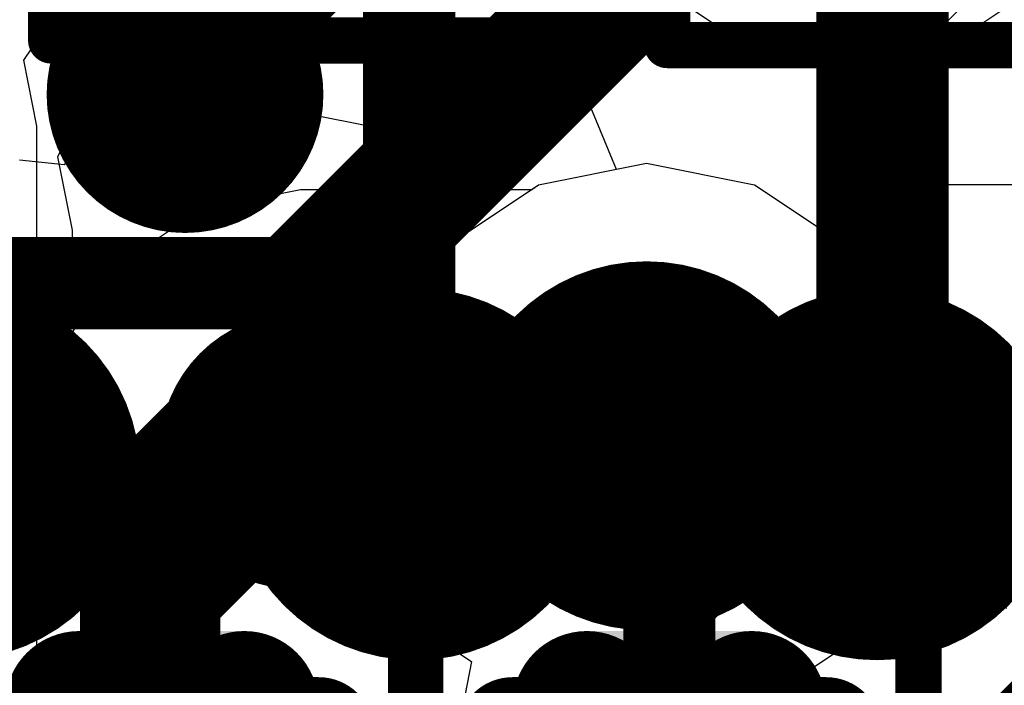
# Model space of a CAD drawing. Header units: millimetres. Extents: x -2 to 68, y -2 to 27.4.
# Tile 271 of 594: x 31.2 to 32.3, y 11.3 to 12. Entities that reach past the tile are written whole.
import ezdxf

# ---------------------------------------------------------------- set-up
doc = ezdxf.new("R2010")
doc.units = ezdxf.units.MM
for name, color, linetype in [('BottomLayer', 5, 'Continuous'), ('BottomPaste', 16, 'Continuous'), ('BottomSolder', 6, 'Continuous'), ('DrillGuide', 244, 'Continuous'), ('Mechanical10', 56, 'Continuous'), ('Mechanical6', 56, 'Continuous'), ('MidLayer1', 16, 'Continuous'), ('MidLayer2', 76, 'Continuous'), ('MidLayer3', 90, 'Continuous'), ('MidLayer4', 156, 'Continuous'), ('MidLayer5', 130, 'Continuous'), ('MidLayer6', 216, 'Continuous'), ('MidLayer7', 6, 'Continuous'), ('MidLayer8', 54, 'Continuous'), ('MultiLayer', 9, 'Continuous'), ('TopLayer', 1, 'Continuous'), ('TopPaste', 8, 'Continuous'), ('TopSolder', 216, 'Continuous'), ('ViaHoleLayer', 16, 'Continuous')]:
    doc.layers.add(name, color=color, linetype=linetype)

# ---------------------------------------------------------------- blocks, each defined once
blk = doc.blocks.new('RES_0201_B_23')
at = {"layer": 'BottomLayer', "const_width": 0.08059928}
for points in [[(-0.3896995, 0.08940038, 1), (-0.30910022, 0.08940038, 1)], [(-0.24090122, 0.08940038, 1), (-0.16030194, 0.08940038, 1)], [(0.16030194, 0.08940038, 1), (0.24090122, 0.08940038, 1)], [(0.30910022, 0.08940038, 1), (0.3896995, 0.08940038, 1)], [(-0.3896995, -0.08940038, 1), (-0.30910022, -0.08940038, 1)], [(-0.24090122, -0.08940038, 1), (-0.16030194, -0.08940038, 1)], [(0.16030194, -0.08940038, 1), (0.24090122, -0.08940038, 1)], [(0.30910022, -0.08940038, 1), (0.3896995, -0.08940038, 1)]]:
    blk.add_lwpolyline(points, format="xyb", close=True, dxfattribs=at)
at = {"layer": 'BottomLayer'}
for points in [[(-0.20060158, 0.16999966), (-0.34939986, 0.16999966), (-0.20060158, -0.16999966), (-0.34939986, -0.16999966)], [(0.20060158, -0.16999966), (0.34939986, -0.16999966), (0.20060158, 0.16999966), (0.34939986, 0.16999966)], [(-0.1200023, 0.08940038), (-0.4299991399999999, 0.08940038), (-0.1200023, -0.08940038), (-0.4299991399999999, -0.08940038)], [(0.1200023, -0.08940038), (0.4299991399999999, -0.08940038), (0.1200023, 0.08940038), (0.4299991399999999, 0.08940038)]]:
    blk.add_solid(points, dxfattribs=at)
at = {"layer": 'BottomPaste', "const_width": 0.08059928}
for points in [[(-0.3896995, 0.08940038, 1), (-0.30910022, 0.08940038, 1)], [(-0.24090122, 0.08940038, 1), (-0.16030194, 0.08940038, 1)], [(0.16030194, 0.08940038, 1), (0.24090122, 0.08940038, 1)], [(0.30910022, 0.08940038, 1), (0.3896995, 0.08940038, 1)], [(-0.3896995, -0.08940038, 1), (-0.30910022, -0.08940038, 1)], [(-0.24090122, -0.08940038, 1), (-0.16030194, -0.08940038, 1)], [(0.16030194, -0.08940038, 1), (0.24090122, -0.08940038, 1)], [(0.30910022, -0.08940038, 1), (0.3896995, -0.08940038, 1)]]:
    blk.add_lwpolyline(points, format="xyb", close=True, dxfattribs=at)
at = {"layer": 'BottomPaste'}
for points in [[(-0.20060158, 0.16999966), (-0.34939986, 0.16999966), (-0.20060158, -0.16999966), (-0.34939986, -0.16999966)], [(0.20060158, -0.16999966), (0.34939986, -0.16999966), (0.20060158, 0.16999966), (0.34939986, 0.16999966)], [(-0.1200023, 0.08940038), (-0.4299991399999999, 0.08940038), (-0.1200023, -0.08940038), (-0.4299991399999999, -0.08940038)], [(0.1200023, -0.08940038), (0.4299991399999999, -0.08940038), (0.1200023, 0.08940038), (0.4299991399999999, 0.08940038)]]:
    blk.add_solid(points, dxfattribs=at)
at = {"layer": 'BottomSolder', "const_width": 0.08059928}
for points in [[(-0.3896995, 0.08940038, 1), (-0.30910022, 0.08940038, 1)], [(-0.24090122, 0.08940038, 1), (-0.16030194, 0.08940038, 1)], [(0.16030194, 0.08940038, 1), (0.24090122, 0.08940038, 1)], [(0.30910022, 0.08940038, 1), (0.3896995, 0.08940038, 1)], [(-0.3896995, -0.08940038, 1), (-0.30910022, -0.08940038, 1)], [(-0.24090122, -0.08940038, 1), (-0.16030194, -0.08940038, 1)], [(0.16030194, -0.08940038, 1), (0.24090122, -0.08940038, 1)], [(0.30910022, -0.08940038, 1), (0.3896995, -0.08940038, 1)]]:
    blk.add_lwpolyline(points, format="xyb", close=True, dxfattribs=at)
at = {"layer": 'BottomSolder'}
for points in [[(-0.20060158, 0.16999966), (-0.34939986, 0.16999966), (-0.20060158, -0.16999966), (-0.34939986, -0.16999966)], [(0.20060158, -0.16999966), (0.34939986, -0.16999966), (0.20060158, 0.16999966), (0.34939986, 0.16999966)], [(-0.1200023, 0.08940038), (-0.4299991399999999, 0.08940038), (-0.1200023, -0.08940038), (-0.4299991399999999, -0.08940038)], [(0.1200023, -0.08940038), (0.4299991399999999, -0.08940038), (0.1200023, 0.08940038), (0.4299991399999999, 0.08940038)]]:
    blk.add_solid(points, dxfattribs=at)
at = {"layer": 'Mechanical10', "const_width": 0.11999976}
for points in [[(-0.31999936, 0.16999966), (-0.31999936, -0.16999966)], [(-0.31999936, 0.16999966), (0.31999936, 0.16999966)], [(0.31999936, 0.16999966), (0.31999936, -0.16999966)], [(-0.31999936, -0.16999966), (0.31999936, -0.16999966)]]:
    blk.add_lwpolyline(points, dxfattribs=at)
at = {"layer": 'Mechanical10', "const_width": 0.05999988}
for points in [[(-0.3499993, 0.16999966, 1), (-0.28999942, 0.16999966, 1)], [(-0.3499993, 0.16999966, 1), (-0.28999942, 0.16999966, 1)], [(0.28999942, 0.16999966, 1), (0.3499993, 0.16999966, 1)], [(0.28999942, 0.16999966, 1), (0.3499993, 0.16999966, 1)], [(-0.3499993, -0.16999966, 1), (-0.28999942, -0.16999966, 1)], [(-0.3499993, -0.16999966, 1), (-0.28999942, -0.16999966, 1)], [(0.28999942, -0.16999966, 1), (0.3499993, -0.16999966, 1)], [(0.28999942, -0.16999966, 1), (0.3499993, -0.16999966, 1)]]:
    blk.add_lwpolyline(points, format="xyb", close=True, dxfattribs=at)
at = {"layer": 'Mechanical6', "const_width": 0.0499999}
for points in [[(-0.5299989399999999, 0.26999946), (-0.5299989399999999, -0.26999946)], [(-0.5299989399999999, 0.26999946), (0.5299989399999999, 0.26999946)], [(0.5299989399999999, 0.26999946), (0.5299989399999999, -0.26999946)], [(0, 0.135001), (0, -0.135001)], [(-0.135001, 0), (0.135001, 0)], [(-0.5299989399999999, -0.26999946), (0.5299989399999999, -0.26999946)]]:
    blk.add_lwpolyline(points, dxfattribs=at)
at = {"layer": 'Mechanical6'}
for points, const_width in [([(-0.54249828, 0.26999946, 1), (-0.5174996, 0.26999946, 1)], 0.02499868), ([(-0.54249828, 0.26999946, 1), (-0.5174996, 0.26999946, 1)], 0.02499868), ([(0.5174996, 0.26999946, 1), (0.54249828, 0.26999946, 1)], 0.02499868), ([(0.5174996, 0.26999946, 1), (0.54249828, 0.26999946, 1)], 0.02499868), ([(-0.01249934, 0.135001, 1), (0.01249934, 0.135001, 1)], 0.02499868), ([(0.10130028, 0, 1), (-0.10130028, 0, 1)], 0.0499999), ([(-0.14750034, 0, 1), (-0.12250166, 0, 1)], 0.02499868), ([(-0.11379962, 0, 1), (-0.08880094, 0, 1)], 0.02499868), ([(0.08880094, 0, 1), (0.11379962, 0, 1)], 0.02499868), ([(0.12250166, 0, 1), (0.14750034, 0, 1)], 0.02499868), ([(-0.01249934, -0.135001, 1), (0.01249934, -0.135001, 1)], 0.02499868), ([(-0.54249828, -0.26999946, 1), (-0.5174996, -0.26999946, 1)], 0.02499868), ([(-0.54249828, -0.26999946, 1), (-0.5174996, -0.26999946, 1)], 0.02499868), ([(0.5174996, -0.26999946, 1), (0.54249828, -0.26999946, 1)], 0.02499868), ([(0.5174996, -0.26999946, 1), (0.54249828, -0.26999946, 1)], 0.02499868)]:
    blk.add_lwpolyline(points, format="xyb", close=True, dxfattribs=dict(at, const_width=const_width))
blk = doc.blocks.new('RES_0201_B_92')
at = {"layer": 'BottomLayer', "const_width": 0.08059928}
for points in [[(-0.3896995, 0.08940038, 1), (-0.30910022, 0.08940038, 1)], [(-0.24090122, 0.08940038, 1), (-0.16030194, 0.08940038, 1)], [(0.16030194, 0.08940038, 1), (0.24090122, 0.08940038, 1)], [(0.30910022, 0.08940038, 1), (0.3896995, 0.08940038, 1)], [(-0.3896995, -0.08940038, 1), (-0.30910022, -0.08940038, 1)], [(-0.24090122, -0.08940038, 1), (-0.16030194, -0.08940038, 1)], [(0.16030194, -0.08940038, 1), (0.24090122, -0.08940038, 1)], [(0.30910022, -0.08940038, 1), (0.3896995, -0.08940038, 1)]]:
    blk.add_lwpolyline(points, format="xyb", close=True, dxfattribs=at)
at = {"layer": 'BottomLayer'}
for points in [[(-0.20060158, 0.16999966), (-0.34939986, 0.16999966), (-0.20060158, -0.16999966), (-0.34939986, -0.16999966)], [(0.20060158, -0.16999966), (0.34939986, -0.16999966), (0.20060158, 0.16999966), (0.34939986, 0.16999966)], [(-0.1200023, 0.08940038), (-0.4299991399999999, 0.08940038), (-0.1200023, -0.08940038), (-0.4299991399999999, -0.08940038)], [(0.1200023, -0.08940038), (0.4299991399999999, -0.08940038), (0.1200023, 0.08940038), (0.4299991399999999, 0.08940038)]]:
    blk.add_solid(points, dxfattribs=at)
at = {"layer": 'BottomPaste', "const_width": 0.08059928}
for points in [[(-0.3896995, 0.08940038, 1), (-0.30910022, 0.08940038, 1)], [(-0.24090122, 0.08940038, 1), (-0.16030194, 0.08940038, 1)], [(0.16030194, 0.08940038, 1), (0.24090122, 0.08940038, 1)], [(0.30910022, 0.08940038, 1), (0.3896995, 0.08940038, 1)], [(-0.3896995, -0.08940038, 1), (-0.30910022, -0.08940038, 1)], [(-0.24090122, -0.08940038, 1), (-0.16030194, -0.08940038, 1)], [(0.16030194, -0.08940038, 1), (0.24090122, -0.08940038, 1)], [(0.30910022, -0.08940038, 1), (0.3896995, -0.08940038, 1)]]:
    blk.add_lwpolyline(points, format="xyb", close=True, dxfattribs=at)
at = {"layer": 'BottomPaste'}
for points in [[(-0.20060158, 0.16999966), (-0.34939986, 0.16999966), (-0.20060158, -0.16999966), (-0.34939986, -0.16999966)], [(0.20060158, -0.16999966), (0.34939986, -0.16999966), (0.20060158, 0.16999966), (0.34939986, 0.16999966)], [(-0.1200023, 0.08940038), (-0.4299991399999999, 0.08940038), (-0.1200023, -0.08940038), (-0.4299991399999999, -0.08940038)], [(0.1200023, -0.08940038), (0.4299991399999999, -0.08940038), (0.1200023, 0.08940038), (0.4299991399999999, 0.08940038)]]:
    blk.add_solid(points, dxfattribs=at)
at = {"layer": 'BottomSolder', "const_width": 0.08059928}
for points in [[(-0.3896995, 0.08940038, 1), (-0.30910022, 0.08940038, 1)], [(-0.24090122, 0.08940038, 1), (-0.16030194, 0.08940038, 1)], [(0.16030194, 0.08940038, 1), (0.24090122, 0.08940038, 1)], [(0.30910022, 0.08940038, 1), (0.3896995, 0.08940038, 1)], [(-0.3896995, -0.08940038, 1), (-0.30910022, -0.08940038, 1)], [(-0.24090122, -0.08940038, 1), (-0.16030194, -0.08940038, 1)], [(0.16030194, -0.08940038, 1), (0.24090122, -0.08940038, 1)], [(0.30910022, -0.08940038, 1), (0.3896995, -0.08940038, 1)]]:
    blk.add_lwpolyline(points, format="xyb", close=True, dxfattribs=at)
at = {"layer": 'BottomSolder'}
for points in [[(-0.20060158, 0.16999966), (-0.34939986, 0.16999966), (-0.20060158, -0.16999966), (-0.34939986, -0.16999966)], [(0.20060158, -0.16999966), (0.34939986, -0.16999966), (0.20060158, 0.16999966), (0.34939986, 0.16999966)], [(-0.1200023, 0.08940038), (-0.4299991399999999, 0.08940038), (-0.1200023, -0.08940038), (-0.4299991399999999, -0.08940038)], [(0.1200023, -0.08940038), (0.4299991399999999, -0.08940038), (0.1200023, 0.08940038), (0.4299991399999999, 0.08940038)]]:
    blk.add_solid(points, dxfattribs=at)
at = {"layer": 'Mechanical10', "const_width": 0.11999976}
for points in [[(-0.31999936, 0.16999966), (-0.31999936, -0.16999966)], [(-0.31999936, 0.16999966), (0.31999936, 0.16999966)], [(0.31999936, 0.16999966), (0.31999936, -0.16999966)], [(-0.31999936, -0.16999966), (0.31999936, -0.16999966)]]:
    blk.add_lwpolyline(points, dxfattribs=at)
at = {"layer": 'Mechanical10', "const_width": 0.05999988}
for points in [[(-0.3499993, 0.16999966, 1), (-0.28999942, 0.16999966, 1)], [(-0.3499993, 0.16999966, 1), (-0.28999942, 0.16999966, 1)], [(0.28999942, 0.16999966, 1), (0.3499993, 0.16999966, 1)], [(0.28999942, 0.16999966, 1), (0.3499993, 0.16999966, 1)], [(-0.3499993, -0.16999966, 1), (-0.28999942, -0.16999966, 1)], [(-0.3499993, -0.16999966, 1), (-0.28999942, -0.16999966, 1)], [(0.28999942, -0.16999966, 1), (0.3499993, -0.16999966, 1)], [(0.28999942, -0.16999966, 1), (0.3499993, -0.16999966, 1)]]:
    blk.add_lwpolyline(points, format="xyb", close=True, dxfattribs=at)
at = {"layer": 'Mechanical6', "const_width": 0.0499999}
for points in [[(-0.5299989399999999, 0.26999946), (-0.5299989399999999, -0.26999946)], [(-0.5299989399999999, 0.26999946), (0.5299989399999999, 0.26999946)], [(0.5299989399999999, 0.26999946), (0.5299989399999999, -0.26999946)], [(0, 0.135001), (0, -0.135001)], [(-0.135001, 0), (0.135001, 0)], [(-0.5299989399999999, -0.26999946), (0.5299989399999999, -0.26999946)]]:
    blk.add_lwpolyline(points, dxfattribs=at)
at = {"layer": 'Mechanical6'}
for points, const_width in [([(-0.54249828, 0.26999946, 1), (-0.5174996, 0.26999946, 1)], 0.02499868), ([(-0.54249828, 0.26999946, 1), (-0.5174996, 0.26999946, 1)], 0.02499868), ([(0.5174996, 0.26999946, 1), (0.54249828, 0.26999946, 1)], 0.02499868), ([(0.5174996, 0.26999946, 1), (0.54249828, 0.26999946, 1)], 0.02499868), ([(-0.01249934, 0.135001, 1), (0.01249934, 0.135001, 1)], 0.02499868), ([(0.10130028, 0, 1), (-0.10130028, 0, 1)], 0.0499999), ([(-0.14750034, 0, 1), (-0.12250166, 0, 1)], 0.02499868), ([(-0.11379962, 0, 1), (-0.08880094, 0, 1)], 0.02499868), ([(0.08880094, 0, 1), (0.11379962, 0, 1)], 0.02499868), ([(0.12250166, 0, 1), (0.14750034, 0, 1)], 0.02499868), ([(-0.01249934, -0.135001, 1), (0.01249934, -0.135001, 1)], 0.02499868), ([(-0.54249828, -0.26999946, 1), (-0.5174996, -0.26999946, 1)], 0.02499868), ([(-0.54249828, -0.26999946, 1), (-0.5174996, -0.26999946, 1)], 0.02499868), ([(0.5174996, -0.26999946, 1), (0.54249828, -0.26999946, 1)], 0.02499868), ([(0.5174996, -0.26999946, 1), (0.54249828, -0.26999946, 1)], 0.02499868)]:
    blk.add_lwpolyline(points, format="xyb", close=True, dxfattribs=dict(at, const_width=const_width))
blk = doc.blocks.new('BGA486C50P27X27_1400X1400X125_227')
at = {"layer": 'TopLayer', "const_width": 0.0999998}
for points in [[(-4.04999952, 5.00000016, 1), (-3.94999972, 5.00000016, 1)], [(-4.04999952, 4.50000116, 1), (-3.94999972, 4.50000116, 1)], [(-4.04999952, 3.99999962, 1), (-3.94999972, 3.99999962, 1)]]:
    blk.add_lwpolyline(points, format="xyb", close=True, dxfattribs=at)
at = {"layer": 'TopPaste', "const_width": 0.0999998}
for points in [[(-4.04999952, 5.00000016, 1), (-3.94999972, 5.00000016, 1)], [(-4.04999952, 4.50000116, 1), (-3.94999972, 4.50000116, 1)], [(-4.04999952, 3.99999962, 1), (-3.94999972, 3.99999962, 1)]]:
    blk.add_lwpolyline(points, format="xyb", close=True, dxfattribs=at)
at = {"layer": 'TopSolder', "const_width": 0.2015998}
for points in [[(-4.10079952, 5.00000016, 1), (-3.89919972, 5.00000016, 1)], [(-4.10079952, 4.50000116, 1), (-3.89919972, 4.50000116, 1)], [(-4.10079952, 3.99999962, 1), (-3.89919972, 3.99999962, 1)]]:
    blk.add_lwpolyline(points, format="xyb", close=True, dxfattribs=at)
blk = doc.blocks.new('CAP_0201_B_402')
at = {"layer": 'BottomLayer', "const_width": 0.08059928}
for points in [[(-0.3896995, 0.08940038, 1), (-0.30910022, 0.08940038, 1)], [(-0.24090122, 0.08940038, 1), (-0.16030194, 0.08940038, 1)], [(0.16030194, 0.08940038, 1), (0.24090122, 0.08940038, 1)], [(0.30910022, 0.08940038, 1), (0.3896995, 0.08940038, 1)], [(-0.3896995, -0.08940038, 1), (-0.30910022, -0.08940038, 1)], [(-0.24090122, -0.08940038, 1), (-0.16030194, -0.08940038, 1)], [(0.16030194, -0.08940038, 1), (0.24090122, -0.08940038, 1)], [(0.30910022, -0.08940038, 1), (0.3896995, -0.08940038, 1)]]:
    blk.add_lwpolyline(points, format="xyb", close=True, dxfattribs=at)
at = {"layer": 'BottomLayer'}
for points in [[(-0.20060158, 0.16999966), (-0.34939986, 0.16999966), (-0.20060158, -0.16999966), (-0.34939986, -0.16999966)], [(0.20060158, -0.16999966), (0.34939986, -0.16999966), (0.20060158, 0.16999966), (0.34939986, 0.16999966)], [(-0.1200023, 0.08940038), (-0.4299991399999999, 0.08940038), (-0.1200023, -0.08940038), (-0.4299991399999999, -0.08940038)], [(0.1200023, -0.08940038), (0.4299991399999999, -0.08940038), (0.1200023, 0.08940038), (0.4299991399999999, 0.08940038)]]:
    blk.add_solid(points, dxfattribs=at)
at = {"layer": 'BottomPaste', "const_width": 0.08059928}
for points in [[(-0.3896995, 0.08940038, 1), (-0.30910022, 0.08940038, 1)], [(-0.24090122, 0.08940038, 1), (-0.16030194, 0.08940038, 1)], [(0.16030194, 0.08940038, 1), (0.24090122, 0.08940038, 1)], [(0.30910022, 0.08940038, 1), (0.3896995, 0.08940038, 1)], [(-0.3896995, -0.08940038, 1), (-0.30910022, -0.08940038, 1)], [(-0.24090122, -0.08940038, 1), (-0.16030194, -0.08940038, 1)], [(0.16030194, -0.08940038, 1), (0.24090122, -0.08940038, 1)], [(0.30910022, -0.08940038, 1), (0.3896995, -0.08940038, 1)]]:
    blk.add_lwpolyline(points, format="xyb", close=True, dxfattribs=at)
at = {"layer": 'BottomPaste'}
for points in [[(-0.20060158, 0.16999966), (-0.34939986, 0.16999966), (-0.20060158, -0.16999966), (-0.34939986, -0.16999966)], [(0.20060158, -0.16999966), (0.34939986, -0.16999966), (0.20060158, 0.16999966), (0.34939986, 0.16999966)], [(-0.1200023, 0.08940038), (-0.4299991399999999, 0.08940038), (-0.1200023, -0.08940038), (-0.4299991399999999, -0.08940038)], [(0.1200023, -0.08940038), (0.4299991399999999, -0.08940038), (0.1200023, 0.08940038), (0.4299991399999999, 0.08940038)]]:
    blk.add_solid(points, dxfattribs=at)
at = {"layer": 'BottomSolder', "const_width": 0.08059928}
for points in [[(-0.3896995, 0.08940038, 1), (-0.30910022, 0.08940038, 1)], [(-0.24090122, 0.08940038, 1), (-0.16030194, 0.08940038, 1)], [(0.16030194, 0.08940038, 1), (0.24090122, 0.08940038, 1)], [(0.30910022, 0.08940038, 1), (0.3896995, 0.08940038, 1)], [(-0.3896995, -0.08940038, 1), (-0.30910022, -0.08940038, 1)], [(-0.24090122, -0.08940038, 1), (-0.16030194, -0.08940038, 1)], [(0.16030194, -0.08940038, 1), (0.24090122, -0.08940038, 1)], [(0.30910022, -0.08940038, 1), (0.3896995, -0.08940038, 1)]]:
    blk.add_lwpolyline(points, format="xyb", close=True, dxfattribs=at)
at = {"layer": 'BottomSolder'}
for points in [[(-0.20060158, 0.16999966), (-0.34939986, 0.16999966), (-0.20060158, -0.16999966), (-0.34939986, -0.16999966)], [(0.20060158, -0.16999966), (0.34939986, -0.16999966), (0.20060158, 0.16999966), (0.34939986, 0.16999966)], [(-0.1200023, 0.08940038), (-0.4299991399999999, 0.08940038), (-0.1200023, -0.08940038), (-0.4299991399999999, -0.08940038)], [(0.1200023, -0.08940038), (0.4299991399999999, -0.08940038), (0.1200023, 0.08940038), (0.4299991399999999, 0.08940038)]]:
    blk.add_solid(points, dxfattribs=at)
at = {"layer": 'Mechanical10', "const_width": 0.11999976}
for points in [[(-0.31999936, 0.16999966), (0.31999936, 0.16999966)], [(-0.31999936, 0.16999966), (-0.31999936, -0.16999966)], [(0.31999936, 0.16999966), (0.31999936, -0.16999966)], [(-0.31999936, -0.16999966), (0.31999936, -0.16999966)]]:
    blk.add_lwpolyline(points, dxfattribs=at)
at = {"layer": 'Mechanical10', "const_width": 0.05999988}
for points in [[(-0.3499993, 0.16999966, 1), (-0.28999942, 0.16999966, 1)], [(-0.3499993, 0.16999966, 1), (-0.28999942, 0.16999966, 1)], [(0.28999942, 0.16999966, 1), (0.3499993, 0.16999966, 1)], [(0.28999942, 0.16999966, 1), (0.3499993, 0.16999966, 1)], [(-0.3499993, -0.16999966, 1), (-0.28999942, -0.16999966, 1)], [(-0.3499993, -0.16999966, 1), (-0.28999942, -0.16999966, 1)], [(0.28999942, -0.16999966, 1), (0.3499993, -0.16999966, 1)], [(0.28999942, -0.16999966, 1), (0.3499993, -0.16999966, 1)]]:
    blk.add_lwpolyline(points, format="xyb", close=True, dxfattribs=at)
at = {"layer": 'Mechanical6', "const_width": 0.0499999}
for points in [[(-0.5299989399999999, 0.26999946), (0.5299989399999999, 0.26999946)], [(-0.5299989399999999, 0.26999946), (-0.5299989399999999, -0.26999946)], [(0.5299989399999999, 0.26999946), (0.5299989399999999, -0.26999946)], [(0, 0.135001), (0, -0.135001)], [(-0.135001, 0), (0.135001, 0)], [(-0.5299989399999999, -0.26999946), (0.5299989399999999, -0.26999946)]]:
    blk.add_lwpolyline(points, dxfattribs=at)
at = {"layer": 'Mechanical6'}
for points, const_width in [([(-0.54249828, 0.26999946, 1), (-0.5174996, 0.26999946, 1)], 0.02499868), ([(-0.54249828, 0.26999946, 1), (-0.5174996, 0.26999946, 1)], 0.02499868), ([(0.5174996, 0.26999946, 1), (0.54249828, 0.26999946, 1)], 0.02499868), ([(0.5174996, 0.26999946, 1), (0.54249828, 0.26999946, 1)], 0.02499868), ([(-0.01249934, 0.135001, 1), (0.01249934, 0.135001, 1)], 0.02499868), ([(0.10130028, 0, 1), (-0.10130028, 0, 1)], 0.0499999), ([(-0.14750034, 0, 1), (-0.12250166, 0, 1)], 0.02499868), ([(-0.11379962, 0, 1), (-0.08880094, 0, 1)], 0.02499868), ([(0.08880094, 0, 1), (0.11379962, 0, 1)], 0.02499868), ([(0.12250166, 0, 1), (0.14750034, 0, 1)], 0.02499868), ([(-0.01249934, -0.135001, 1), (0.01249934, -0.135001, 1)], 0.02499868), ([(-0.54249828, -0.26999946, 1), (-0.5174996, -0.26999946, 1)], 0.02499868), ([(-0.54249828, -0.26999946, 1), (-0.5174996, -0.26999946, 1)], 0.02499868), ([(0.5174996, -0.26999946, 1), (0.54249828, -0.26999946, 1)], 0.02499868), ([(0.5174996, -0.26999946, 1), (0.54249828, -0.26999946, 1)], 0.02499868)]:
    blk.add_lwpolyline(points, format="xyb", close=True, dxfattribs=dict(at, const_width=const_width))
blk = doc.blocks.new('CAP_0201_B_403')
at = {"layer": 'Mechanical6', "const_width": 0.0499999}
for points in [[(0.5299989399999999, 0.26999946), (-0.5299989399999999, 0.26999946)], [(0.5299989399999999, 0.26999946), (0.5299989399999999, -0.26999946)]]:
    blk.add_lwpolyline(points, dxfattribs=at)
at = {"layer": 'Mechanical6', "const_width": 0.02499868}
blk.add_lwpolyline([(0.5174996, 0.26999946, 1), (0.54249828, 0.26999946, 1)], format="xyb", close=True, dxfattribs=at)
blk.add_lwpolyline([(0.5174996, 0.26999946, 1), (0.54249828, 0.26999946, 1)], format="xyb", close=True, dxfattribs=at)

msp = doc.modelspace()

# ---------------------------------------------------------------- linework, layer by layer
at = {"layer": 'BottomLayer'}
for points, const_width in [([(32.15268906, 11.6173123), (32.15268906, 12.23499458)], 0.0999998), ([(31.37510108, 11.94367182), (31.5000005, 12.06857124)], 0.1499997), ([(31.37510108, 11.91141382), (31.37510108, 11.94367182)], 0.1499997), ([(31.8999997, 11.36462294), (32.15268906, 11.6173123)], 0.0999998), ([(32.15268906, 11.6173123), (32.55000348, 11.21999788)], 0.0999998), ([(31.3500008, 11.37071386), (31.4974605, 11.51817356)], 0.127), ([(31.4974605, 11.51817356), (31.4974605, 11.52502394)], 0.127), ([(31.3500008, 11.17499924), (31.3500008, 11.37071386)], 0.127), ([(31.8999997, 11.17500178), (31.8999997, 11.36462294)], 0.0999998)]:
    msp.add_lwpolyline(points, dxfattribs=dict(at, const_width=const_width))
for points, const_width in [([(31.3001025, 11.91141382, 1), (31.45009966, 11.91141382, 1)], 0.1499997), ([(31.33760052, 11.94367182, 1), (31.41260164, 11.94367182, 1)], 0.07499858), ([(31.33760052, 11.94367182, 1), (31.41260164, 11.94367182, 1)], 0.07499858), ([(31.33760052, 11.91141382, 1), (31.41260164, 11.91141382, 1)], 0.07499858), ([(31.42246192, 11.52502394, 1), (31.57245908, 11.52502394, 1)], 0.1499997), ([(32.12769038, 11.6173123, 1), (32.17768774, 11.6173123, 1)], 0.0499999), ([(32.12769038, 11.6173123, 1), (32.17768774, 11.6173123, 1)], 0.0499999), ([(32.12769038, 11.6173123, 1), (32.17768774, 11.6173123, 1)], 0.0499999), ([(31.4657105, 11.52502394, 1), (31.5292105, 11.52502394, 1)], 0.0635), ([(31.4657105, 11.51817356, 1), (31.5292105, 11.51817356, 1)], 0.0635), ([(31.4657105, 11.51817356, 1), (31.5292105, 11.51817356, 1)], 0.0635), ([(31.3182508, 11.37071386, 1), (31.3817508, 11.37071386, 1)], 0.0635), ([(31.3182508, 11.37071386, 1), (31.3817508, 11.37071386, 1)], 0.0635), ([(31.87500102, 11.36462294, 1), (31.92499838, 11.36462294, 1)], 0.0499999), ([(31.87500102, 11.36462294, 1), (31.92499838, 11.36462294, 1)], 0.0499999)]:
    msp.add_lwpolyline(points, format="xyb", close=True, dxfattribs=dict(at, const_width=const_width))
at = {"layer": 'DrillGuide'}
for points, const_width in [([(31.3501024, 11.91141382, 1), (31.40009976, 11.91141382, 1)], 0.0499999), ([(31.82539736, 11.53069322, 1), (31.92539716, 11.53069322, 1)], 0.0999998), ([(31.47246182, 11.52502394, 1), (31.52245918, 11.52502394, 1)], 0.0499999)]:
    msp.add_lwpolyline(points, format="xyb", close=True, dxfattribs=dict(at, const_width=const_width))
at = {"layer": 'MidLayer1'}
for p, q in [((31.80916422, 11.9604155), (31.89512036, 12.0238647)), ((31.89512036, 12.0238647), (31.98608284, 11.96308758)), ((32.20068236, 11.96308758), (32.29164484, 12.02386724)), ((31.28966818, 11.95735734), (31.31258152, 11.98643018)), ((31.31258152, 11.98643018), (31.34094824, 11.99152542)), ((31.34094824, 11.99152542), (31.37205562, 11.96041804)), ((31.98608284, 11.96308758), (32.0933826, 11.94174396)), ((32.0933826, 11.94174396), (32.20068236, 11.96308758)), ((31.23741022, 11.84388792), (31.28966818, 11.95735734)), ((31.37205562, 11.96041804), (31.46302064, 11.89963584)), ((31.79311396, 11.94969162), (31.80916422, 11.9604155)), ((31.84266682, 11.83006016), (31.79311396, 11.94969162)), ((31.46302064, 11.89963584), (31.57031786, 11.87829476)), ((31.57031786, 11.87829476), (31.61090452, 11.87829476)), ((31.61090452, 11.87829476), (31.63387882, 11.88286422)), ((31.63387882, 11.88286422), (31.68343167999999, 11.76323276)), ((31.25320394, 11.7644926), (31.23741022, 11.84388792)), ((31.87539726, 11.83657018), (31.84266682, 11.83006016)), ((31.99245062, 11.813286), (31.87539726, 11.83657018)), ((32.09168587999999, 11.74698184), (31.99245062, 11.813286)), ((31.25320139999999, 11.7644799), (31.25320394, 11.7644926)), ((31.25320139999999, 11.73743144), (31.25320139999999, 11.7644799)), ((31.68343167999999, 11.76323276), (31.65910864, 11.74698184)), ((31.65910864, 11.74698184), (31.59280447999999, 11.64774658)), ((32.15799003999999, 11.64774658), (32.09168587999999, 11.74698184)), ((31.22991722, 11.62037808), (31.25320139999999, 11.73743144)), ((31.59280447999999, 11.64774658), (31.5695203, 11.53069322)), ((32.18127422, 11.53069322), (32.15799003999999, 11.64774658)), ((31.16361306, 11.52114282), (31.22991722, 11.62037808)), ((31.5695203, 11.53069322), (31.59280447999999, 11.41363986)), ((32.17236389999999, 11.48589524), (32.18127422, 11.53069322)), ((32.25725832, 11.35899684), (32.17236389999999, 11.48589524)), ((31.59280447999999, 11.41363986), (31.65910864, 11.3144046)), ((32.26581812, 11.35428514), (32.25725832, 11.35899684)), ((31.65910864, 11.3144046), (31.68541288, 11.29683034)), ((31.68541288, 11.29683034), (31.6687835, 11.21129584))]:
    msp.add_line(p, q, dxfattribs=at)
at = {"layer": 'MidLayer1', "const_width": 0.1999996}
msp.add_lwpolyline([(31.77539746, 11.53069322, 1), (31.97539706, 11.53069322, 1)], format="xyb", close=True, dxfattribs=at)
at = {"layer": 'MidLayer2'}
for p, q in [((32.13169342, 11.68710388), (32.19958, 11.81410388)), ((32.19958, 11.81410388), (32.5879714, 11.81410388)), ((32.15799003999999, 11.64774658), (32.13169342, 11.68710388)), ((32.18127422, 11.53069322), (32.15799003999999, 11.64774658)), ((32.15799003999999, 11.41363986), (32.18127422, 11.53069322)), ((32.09168587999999, 11.3144046), (32.15799003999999, 11.41363986)), ((31.99245062, 11.24810044), (32.09168587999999, 11.3144046))]:
    msp.add_line(p, q, dxfattribs=at)
at = {"layer": 'MidLayer2', "const_width": 0.0999998}
for points in [[(31.48808282, 11.70708352), (31.8499998, 12.0690005)], [(30.59293094, 11.70708352), (31.48808282, 11.70708352)]]:
    msp.add_lwpolyline(points, dxfattribs=at)
at = {"layer": 'MidLayer2'}
for points, const_width in [([(31.46308414, 11.70708352, 1), (31.5130815, 11.70708352, 1)], 0.0499999), ([(31.46308414, 11.70708352, 1), (31.5130815, 11.70708352, 1)], 0.0499999), ([(31.77539746, 11.53069322, 1), (31.97539706, 11.53069322, 1)], 0.1999996)]:
    msp.add_lwpolyline(points, format="xyb", close=True, dxfattribs=dict(at, const_width=const_width))
at = {"layer": 'MidLayer3'}
for p, q in [((31.87539726, 11.83657018), (31.7583439, 11.813286)), ((31.99245062, 11.813286), (31.87539726, 11.83657018)), ((31.7583439, 11.813286), (31.65910864, 11.74698184)), ((32.09168587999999, 11.74698184), (31.99245062, 11.813286)), ((31.65910864, 11.74698184), (31.59280447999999, 11.64774658)), ((32.15799003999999, 11.64774658), (32.09168587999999, 11.74698184)), ((31.59280447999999, 11.64774658), (31.5695203, 11.53069322)), ((32.18127422, 11.53069322), (32.15799003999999, 11.64774658)), ((31.5695203, 11.53069322), (31.59280447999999, 11.41363986)), ((32.15799003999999, 11.41363986), (32.18127422, 11.53069322)), ((31.59280447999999, 11.41363986), (31.65910864, 11.3144046)), ((32.09168587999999, 11.3144046), (32.15799003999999, 11.41363986)), ((31.65910864, 11.3144046), (31.68541288, 11.29683034)), ((31.99245062, 11.24810044), (32.09168587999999, 11.3144046)), ((31.68541288, 11.29683034), (31.6687835, 11.21129584))]:
    msp.add_line(p, q, dxfattribs=at)
at = {"layer": 'MidLayer3', "const_width": 0.1999996}
msp.add_lwpolyline([(31.77539746, 11.53069322, 1), (31.97539706, 11.53069322, 1)], format="xyb", close=True, dxfattribs=at)
at = {"layer": 'MidLayer4'}
for p, q in [((31.87539726, 11.83657018), (31.7583439, 11.813286)), ((31.99245062, 11.813286), (31.87539726, 11.83657018)), ((31.7583439, 11.813286), (31.75079756, 11.8082441)), ((32.09168587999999, 11.74698184), (31.99245062, 11.813286)), ((31.50029514, 11.8082441), (31.39299538, 11.78690048)), ((31.75079756, 11.8082441), (31.50029514, 11.8082441)), ((31.39299538, 11.78690048), (31.3020329, 11.72612082)), ((32.15799003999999, 11.64774658), (32.09168587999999, 11.74698184)), ((31.29919826, 11.72328618), (31.2384186, 11.63232116)), ((31.3020329, 11.72612082), (31.29919826, 11.72328618)), ((32.18127422, 11.53069322), (32.15799003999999, 11.64774658)), ((31.2384186, 11.63232116), (31.21707498, 11.52502394)), ((31.21707498, 11.52502394), (31.2384186, 11.41772672)), ((32.15799003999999, 11.41363986), (32.18127422, 11.53069322)), ((31.2384186, 11.41772672), (31.29919826, 11.3267617)), ((32.09168587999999, 11.3144046), (32.15799003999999, 11.41363986)), ((31.29919826, 11.3267617), (31.39016328, 11.26598204)), ((31.99245062, 11.24810044), (32.09168587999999, 11.3144046))]:
    msp.add_line(p, q, dxfattribs=at)
for points, const_width in [([(31.3001025, 11.91141382, 1), (31.45009966, 11.91141382, 1)], 0.1499997), ([(31.77539746, 11.53069322, 1), (31.97539706, 11.53069322, 1)], 0.1999996), ([(31.42246192, 11.52502394, 1), (31.57245908, 11.52502394, 1)], 0.1499997), ([(31.45995994, 11.52502394, 1), (31.53496106, 11.52502394, 1)], 0.07499858), ([(31.46279458, 11.52785858, 1), (31.5377957, 11.52785858, 1)], 0.07499858), ([(31.46279458, 11.52785858, 1), (31.5377957, 11.52785858, 1)], 0.07499858), ([(31.83506206, 11.52785858, 1), (31.91006318, 11.52785858, 1)], 0.07499858), ([(31.83506206, 11.52785858, 1), (31.91006318, 11.52785858, 1)], 0.07499858), ([(31.8378967, 11.53069322, 1), (31.91289782, 11.53069322, 1)], 0.07499858)]:
    msp.add_lwpolyline(points, format="xyb", close=True, dxfattribs=dict(at, const_width=const_width))
at = {"layer": 'MidLayer4', "const_width": 0.1499997}
for points in [[(31.4974605, 11.52502394), (31.50029514, 11.52785858)], [(31.50029514, 11.52785858), (31.87256262, 11.52785858)], [(31.87256262, 11.52785858), (31.87539726, 11.53069322)]]:
    msp.add_lwpolyline(points, dxfattribs=at)
at = {"layer": 'MidLayer5'}
for p, q in [((32.06679388, 11.85658538), (32.39109092, 12.18088242)), ((32.07659574, 11.75706564), (32.06679388, 11.85658538)), ((32.09168587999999, 11.74698184), (32.07659574, 11.75706564)), ((32.15799003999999, 11.64774658), (32.09168587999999, 11.74698184)), ((32.18127422, 11.53069322), (32.15799003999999, 11.64774658)), ((32.15799003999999, 11.41363986), (32.18127422, 11.53069322)), ((32.09168587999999, 11.3144046), (32.15799003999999, 11.41363986)), ((31.99245062, 11.24810044), (32.09168587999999, 11.3144046))]:
    msp.add_line(p, q, dxfattribs=at)
for points, const_width in [([(31.31122262, 11.46149092), (32.21085252, 12.36112082)], 0.0999998), ([(31.31122262, 10.55400988), (31.31122262, 11.46149092)], 0.0999998), ([(32.2180458, 11.04573864), (32.46700644, 11.29469928)], 0.2499995)]:
    msp.add_lwpolyline(points, dxfattribs=dict(at, const_width=const_width))
for points, const_width in [([(31.77539746, 11.53069322, 1), (31.97539706, 11.53069322, 1)], 0.1999996), ([(31.28622394, 11.46149092, 1), (31.3362213, 11.46149092, 1)], 0.0499999), ([(31.28622394, 11.46149092, 1), (31.3362213, 11.46149092, 1)], 0.0499999)]:
    msp.add_lwpolyline(points, format="xyb", close=True, dxfattribs=dict(at, const_width=const_width))
at = {"layer": 'MidLayer6'}
for p, q in [((31.20036686, 11.9486553), (31.25244702, 12.02584844)), ((31.21460102, 11.87709588), (31.20036686, 11.9486553)), ((31.21460102, 10.4383713), (31.21460102, 11.87709588)), ((31.87539726, 11.83657018), (31.7583439, 11.813286)), ((31.99245062, 11.813286), (31.87539726, 11.83657018)), ((31.7583439, 11.813286), (31.65910864, 11.74698184)), ((32.09168587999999, 11.74698184), (31.99245062, 11.813286)), ((31.65910864, 11.74698184), (31.59280447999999, 11.64774658)), ((32.15799003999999, 11.64774658), (32.09168587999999, 11.74698184)), ((31.59280447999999, 11.64774658), (31.5695203, 11.53069322)), ((32.18127422, 11.53069322), (32.15799003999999, 11.64774658)), ((31.5695203, 11.53069322), (31.59280447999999, 11.41363986)), ((32.15799003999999, 11.41363986), (32.18127422, 11.53069322)), ((31.59280447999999, 11.41363986), (31.65910864, 11.3144046)), ((32.09168587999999, 11.3144046), (32.15799003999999, 11.41363986)), ((31.65910864, 11.3144046), (31.68541288, 11.29683034)), ((31.99245062, 11.24810044), (32.09168587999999, 11.3144046)), ((31.68541288, 11.29683034), (31.6687835, 11.21129584))]:
    msp.add_line(p, q, dxfattribs=at)
at = {"layer": 'MidLayer6', "const_width": 0.1999996}
msp.add_lwpolyline([(31.77539746, 11.53069322, 1), (31.97539706, 11.53069322, 1)], format="xyb", close=True, dxfattribs=at)
at = {"layer": 'MidLayer7'}
for p, q in [((31.87539726, 11.83657018), (31.7583439, 11.813286)), ((31.99245062, 11.813286), (31.87539726, 11.83657018)), ((31.7583439, 11.813286), (31.65910864, 11.74698184)), ((32.09168587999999, 11.74698184), (31.99245062, 11.813286)), ((31.65910864, 11.74698184), (31.59280447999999, 11.64774658)), ((32.15799003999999, 11.64774658), (32.09168587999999, 11.74698184)), ((31.59280447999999, 11.64774658), (31.5695203, 11.53069322)), ((32.18127422, 11.53069322), (32.15799003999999, 11.64774658)), ((31.5695203, 11.53069322), (31.59280447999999, 11.41363986)), ((32.15799003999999, 11.41363986), (32.18127422, 11.53069322)), ((31.59280447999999, 11.41363986), (31.65910864, 11.3144046)), ((32.09168587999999, 11.3144046), (32.15799003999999, 11.41363986)), ((31.65910864, 11.3144046), (31.68541288, 11.29683034)), ((31.99245062, 11.24810044), (32.09168587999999, 11.3144046)), ((31.68541288, 11.29683034), (31.6687835, 11.21129584))]:
    msp.add_line(p, q, dxfattribs=at)
at = {"layer": 'MidLayer7', "const_width": 0.1999996}
msp.add_lwpolyline([(31.77539746, 11.53069322, 1), (31.97539706, 11.53069322, 1)], format="xyb", close=True, dxfattribs=at)
at = {"layer": 'MidLayer8', "const_width": 0.1999996}
msp.add_lwpolyline([(31.77539746, 11.53069322, 1), (31.97539706, 11.53069322, 1)], format="xyb", close=True, dxfattribs=at)
at = {"layer": 'MultiLayer'}
for points, const_width in [([(31.3001025, 11.91141382, 1), (31.45009966, 11.91141382, 1)], 0.1499997), ([(31.77539746, 11.53069322, 1), (31.97539706, 11.53069322, 1)], 0.1999996), ([(31.42246192, 11.52502394, 1), (31.57245908, 11.52502394, 1)], 0.1499997)]:
    msp.add_lwpolyline(points, format="xyb", close=True, dxfattribs=dict(at, const_width=const_width))
at = {"layer": 'TopLayer'}
for p, q in [((31.36305386, 12.12325744), (31.36305386, 11.93686462)), ((31.36305386, 12.12325744), (31.36305386, 11.93686462)), ((31.36305386, 11.93686462), (31.2439939, 11.83531034)), ((31.36305386, 11.93686462), (31.2439939, 11.83531034)), ((31.2439939, 11.83531034), (31.19553578, 11.84024556)), ((31.2439939, 11.83531034), (31.19553578, 11.84024556))]:
    msp.add_line(p, q, dxfattribs=at)
at = {"layer": 'TopLayer', "const_width": 0.0999998}
for points in [[(32.10919156, 11.51580374), (32.10919156, 12.20632052)], [(31.61795048, 11.50704328), (31.61795048, 12.15163432)], [(31.61795048, 11.50704328), (31.62499644, 11.49999732)], [(32.10919156, 11.51580374), (32.12499798, 11.49999732)]]:
    msp.add_lwpolyline(points, dxfattribs=at)
at = {"layer": 'TopLayer', "const_width": 0.0499999}
for points in [[(31.5929518, 11.50704328, 1), (31.64294916, 11.50704328, 1)], [(31.5929518, 11.50704328, 1), (31.64294916, 11.50704328, 1)], [(32.08419288, 11.51580374, 1), (32.13419024, 11.51580374, 1)], [(32.08419288, 11.51580374, 1), (32.13419024, 11.51580374, 1)], [(31.59999776, 11.49999732, 1), (31.64999512, 11.49999732, 1)], [(32.0999993, 11.49999732, 1), (32.14999666, 11.49999732, 1)]]:
    msp.add_lwpolyline(points, format="xyb", close=True, dxfattribs=at)
at = {"layer": 'ViaHoleLayer'}
for points, const_width in [([(31.3501024, 11.91141382, 1), (31.40009976, 11.91141382, 1)], 0.0499999), ([(31.82539736, 11.53069322, 1), (31.92539716, 11.53069322, 1)], 0.0999998), ([(31.47246182, 11.52502394, 1), (31.52245918, 11.52502394, 1)], 0.0499999)]:
    msp.add_lwpolyline(points, format="xyb", close=True, dxfattribs=dict(at, const_width=const_width))

# ---------------------------------------------------------------- block references
for name, p, rotation in [('BGA486C50P27X27_1400X1400X125_227', (36.1249976, 15.49999694), 90), ('CAP_0201_B_402', (31.5000005, 12.49999532), 90), ('CAP_0201_B_403', (32.42768978, 12.23499458), 180), ('RES_0201_B_92', (31.3500008, 10.89999852), 90), ('RES_0201_B_23', (31.8999997, 10.90000106), 90)]:
    msp.add_blockref(name, p, dxfattribs=dict(rotation=rotation))

doc.saveas('drawing.dxf')
